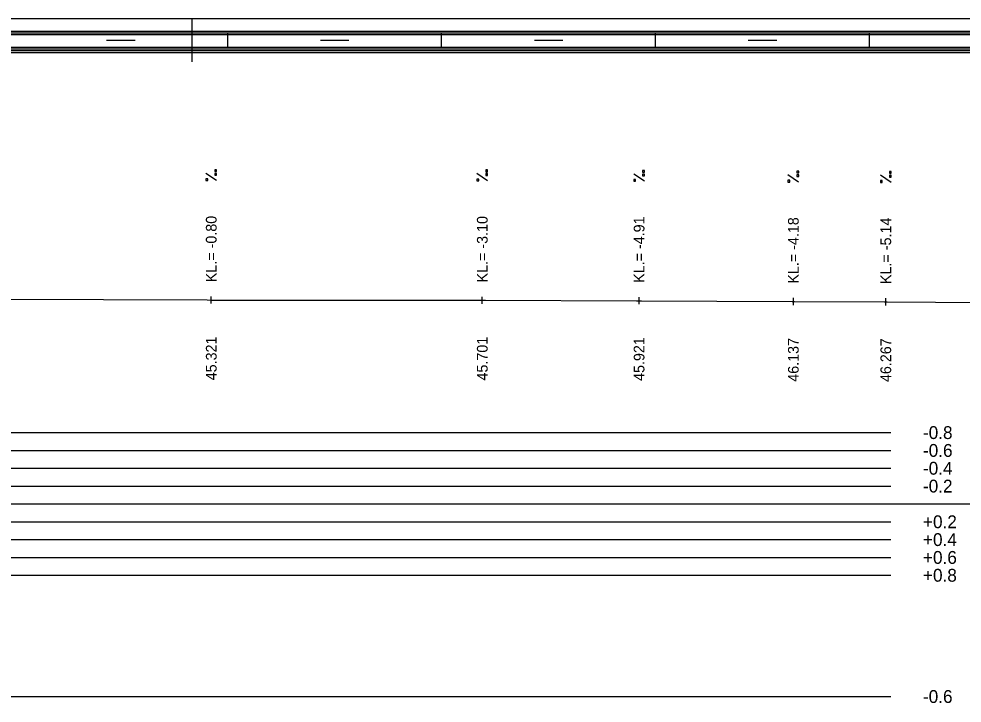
# Model space of a CAD drawing. Extents: x 2 to 10148, y 0 to 380.
# Drawn here: x 4805.7 to 4938, y 284.1 to 380 of the extents above; entities that cross this region are included whole.
import ezdxf

# ---------------------------------------------------------------- set-up
doc = ezdxf.new("R2010")
doc.units = 0
for name, color, linetype in [('NIVELETA_CARA', 7, 'Continuous'), ('NIVELETA_TEXT', 7, 'Continuous'), ('RAM', 7, 'Continuous'), ('ZRYCHL_CARA_C', 7, 'Continuous'), ('ZRYCHL_RASTR', 7, 'Continuous'), ('ZRYCHL_TEXT', 7, 'Continuous')]:
    doc.layers.add(name, color=color, linetype=linetype)

msp = doc.modelspace()

# ---------------------------------------------------------------- linework, layer by layer
at = {"layer": 'NIVELETA_CARA'}
for p, q in [((4803.01, 340.69), (4832.13, 340.59)), ((4832.13, 340.59), (4832.69, 340.58)), ((4832.69, 340.08), (4832.69, 341.08)), ((4832.69, 340.58), (4833.25, 340.58)), ((4833.25, 340.58), (4870.24, 340.55)), ((4870.24, 340.55), (4870.7, 340.55)), ((4870.7, 340.05), (4870.7, 341.05)), ((4870.7, 340.55), (4871.16, 340.55)), ((4871.16, 340.55), (4892.33, 340.49)), ((4892.33, 340.49), (4892.69, 340.49)), ((4892.69, 339.99), (4892.69, 340.99)), ((4892.69, 340.49), (4893.05, 340.48)), ((4893.05, 340.48), (4914.17, 340.38)), ((4914.17, 340.38), (4914.32, 340.38)), ((4914.32, 339.88), (4914.32, 340.88)), ((4914.32, 340.38), (4914.46, 340.38)), ((4914.46, 340.38), (4927.1, 340.33)), ((4927.1, 340.33), (4927.29, 340.33)), ((4927.29, 339.83), (4927.29, 340.83)), ((4927.29, 340.33), (4927.48, 340.32)), ((4927.48, 340.32), (4962.42, 340.14))]:
    msp.add_line(p, q, dxfattribs=at)
at = {"layer": 'NIVELETA_TEXT'}
for p, q in [((4833.44, 358.85), (4833.19, 358.85)), ((4833.19, 358.85), (4833.19, 358.61)), ((4833.19, 358.61), (4833.44, 358.61)), ((4833.19, 358.61), (4833.2, 358.61)), ((4833.44, 358.61), (4833.44, 358.85)), ((4871.45, 358.82), (4871.2, 358.82)), ((4871.2, 358.82), (4871.2, 358.58)), ((4871.2, 358.58), (4871.21, 358.57)), ((4871.2, 358.57), (4871.45, 358.57)), ((4871.45, 358.57), (4871.45, 358.82)), ((4893.44, 358.75), (4893.19, 358.75)), ((4893.19, 358.75), (4893.19, 358.51)), ((4893.19, 358.51), (4893.44, 358.51)), ((4893.19, 358.51), (4893.2, 358.51)), ((4893.44, 358.51), (4893.44, 358.75)), ((4915.07, 358.65), (4914.82, 358.65)), ((4914.82, 358.65), (4914.82, 358.41)), ((4915.07, 358.4), (4915.07, 358.65)), ((4928.04, 358.59), (4927.79, 358.59)), ((4927.79, 358.59), (4927.79, 358.35)), ((4928.04, 358.35), (4928.04, 358.59)), ((4833.44, 357.34), (4831.94, 358.33)), ((4832.19, 357.58), (4831.94, 357.58)), ((4831.94, 357.58), (4831.94, 357.34)), ((4831.94, 357.34), (4832.19, 357.34)), ((4831.94, 357.34), (4831.95, 357.34)), ((4832.19, 357.34), (4832.19, 357.58)), ((4833.44, 358.34), (4833.19, 358.34)), ((4833.19, 358.34), (4833.19, 358.1)), ((4833.19, 358.1), (4833.2, 358.09)), ((4833.19, 358.09), (4833.44, 358.09)), ((4833.44, 358.09), (4833.44, 358.34)), ((4871.45, 357.31), (4869.95, 358.3)), ((4870.2, 357.55), (4869.95, 357.55)), ((4869.95, 357.55), (4869.95, 357.31)), ((4869.95, 357.31), (4870.2, 357.31)), ((4869.95, 357.31), (4869.96, 357.31)), ((4870.2, 357.31), (4870.2, 357.55)), ((4871.45, 358.31), (4871.2, 358.31)), ((4871.2, 358.31), (4871.2, 358.07)), ((4871.2, 358.07), (4871.21, 358.06)), ((4871.2, 358.06), (4871.45, 358.06)), ((4871.45, 358.06), (4871.45, 358.31)), ((4893.44, 357.24), (4891.94, 358.23)), ((4892.19, 357.49), (4891.94, 357.49)), ((4891.94, 357.49), (4891.94, 357.24)), ((4891.94, 357.24), (4892.19, 357.24)), ((4891.94, 357.24), (4891.95, 357.24)), ((4892.19, 357.24), (4892.19, 357.49)), ((4893.44, 358.24), (4893.19, 358.24)), ((4893.19, 358.24), (4893.19, 358)), ((4893.19, 358), (4893.44, 358)), ((4893.19, 358), (4893.2, 358)), ((4893.44, 358), (4893.44, 358.24)), ((4915.06, 357.13), (4913.57, 358.12)), ((4913.82, 357.38), (4913.57, 357.38)), ((4913.57, 357.38), (4913.57, 357.14)), ((4913.82, 357.13), (4913.82, 357.38)), ((4914.82, 358.41), (4914.82, 358.4)), ((4914.82, 358.4), (4915.07, 358.4)), ((4915.07, 358.14), (4914.82, 358.14)), ((4914.82, 358.14), (4914.82, 357.89)), ((4914.82, 357.89), (4915.07, 357.89)), ((4914.82, 357.89), (4914.82, 357.89)), ((4915.07, 357.89), (4915.07, 358.14)), ((4928.04, 357.08), (4926.54, 358.07)), ((4926.79, 357.33), (4926.54, 357.33)), ((4926.54, 357.33), (4926.54, 357.08)), ((4926.79, 357.08), (4926.79, 357.33)), ((4927.79, 358.35), (4928.04, 358.35)), ((4927.79, 358.35), (4927.8, 358.35)), ((4928.04, 358.08), (4927.79, 358.08)), ((4927.79, 358.08), (4927.79, 357.84)), ((4927.79, 357.84), (4927.8, 357.83)), ((4927.79, 357.83), (4928.04, 357.83)), ((4928.04, 357.83), (4928.04, 358.08)), ((4913.57, 357.14), (4913.57, 357.13)), ((4913.57, 357.13), (4913.82, 357.13)), ((4926.54, 357.08), (4926.79, 357.08)), ((4926.54, 357.08), (4926.55, 357.08))]:
    msp.add_line(p, q, dxfattribs=at)
at = {"layer": 'RAM'}
for p, q in [((5128.6, 380), (4045.76, 380)), ((4830, 374), (4830, 380)), ((5128.6, 378.25), (4045.76, 378.25)), ((5128.6, 378), (4045.76, 378)), ((5128.6, 377.75), (4045.76, 377.75)), ((4818, 377), (4822, 377)), ((4835, 376), (4835, 378)), ((4848, 377), (4852, 377)), ((4865, 376), (4865, 378)), ((4878, 377), (4882, 377)), ((4895, 376), (4895, 378)), ((4908, 377), (4912, 377)), ((4925, 376), (4925, 378)), ((5128.6, 376), (4045.76, 376)), ((5128.6, 375.75), (4045.76, 375.75)), ((5128.6, 375.5), (4045.76, 375.5)), ((5128.6, 375.25), (4045.76, 375.25))]:
    msp.add_line(p, q, dxfattribs=at)
at = {"layer": 'ZRYCHL_CARA_C'}
msp.add_line((4045.76, 312), (5128.6, 312), dxfattribs=at)
at = {"layer": 'ZRYCHL_RASTR'}
for p, q in [((4732, 322), (4928, 322)), ((4732, 319.5), (4928, 319.5)), ((4732, 317), (4928, 317)), ((4732, 314.5), (4928, 314.5)), ((4732, 309.5), (4928, 309.5)), ((4732, 307), (4928, 307)), ((4732, 304.5), (4928, 304.5)), ((4732, 302), (4928, 302)), ((4732, 285), (4928, 285))]:
    msp.add_line(p, q, dxfattribs=at)

# ---------------------------------------------------------------- texts
at = {"layer": 'NIVELETA_TEXT'}
for s, p in [('KL.= -0.80', (4833.44, 343.08)), ('KL.= -3.10', (4871.45, 343.05)), ('KL.= -4.91', (4893.44, 342.99)), ('KL.= -4.18', (4915.07, 342.88)), ('KL.= -5.14', (4928.04, 342.83)), ('45.321', (4833.44, 329.33)), ('45.701', (4871.45, 329.3)), ('45.921', (4893.44, 329.24)), ('46.137', (4915.07, 329.13)), ('46.267', (4928.04, 329.08))]:
    msp.add_text(s, height=1.5, rotation=90, dxfattribs=at).set_placement(p)
at = {"layer": 'ZRYCHL_TEXT'}
for s, p in [('-0.8', (4932.5, 321.1)), ('-0.6', (4932.5, 318.6)), ('-0.4', (4932.5, 316.1)), ('-0.2', (4932.5, 313.6)), ('+0.2', (4932.5, 308.6)), ('+0.4', (4932.5, 306.1)), ('+0.6', (4932.5, 303.6)), ('+0.8', (4932.5, 301.1)), ('-0.6', (4932.5, 284.1))]:
    msp.add_text(s, height=1.8, dxfattribs=at).set_placement(p)

doc.saveas('drawing.dxf')
